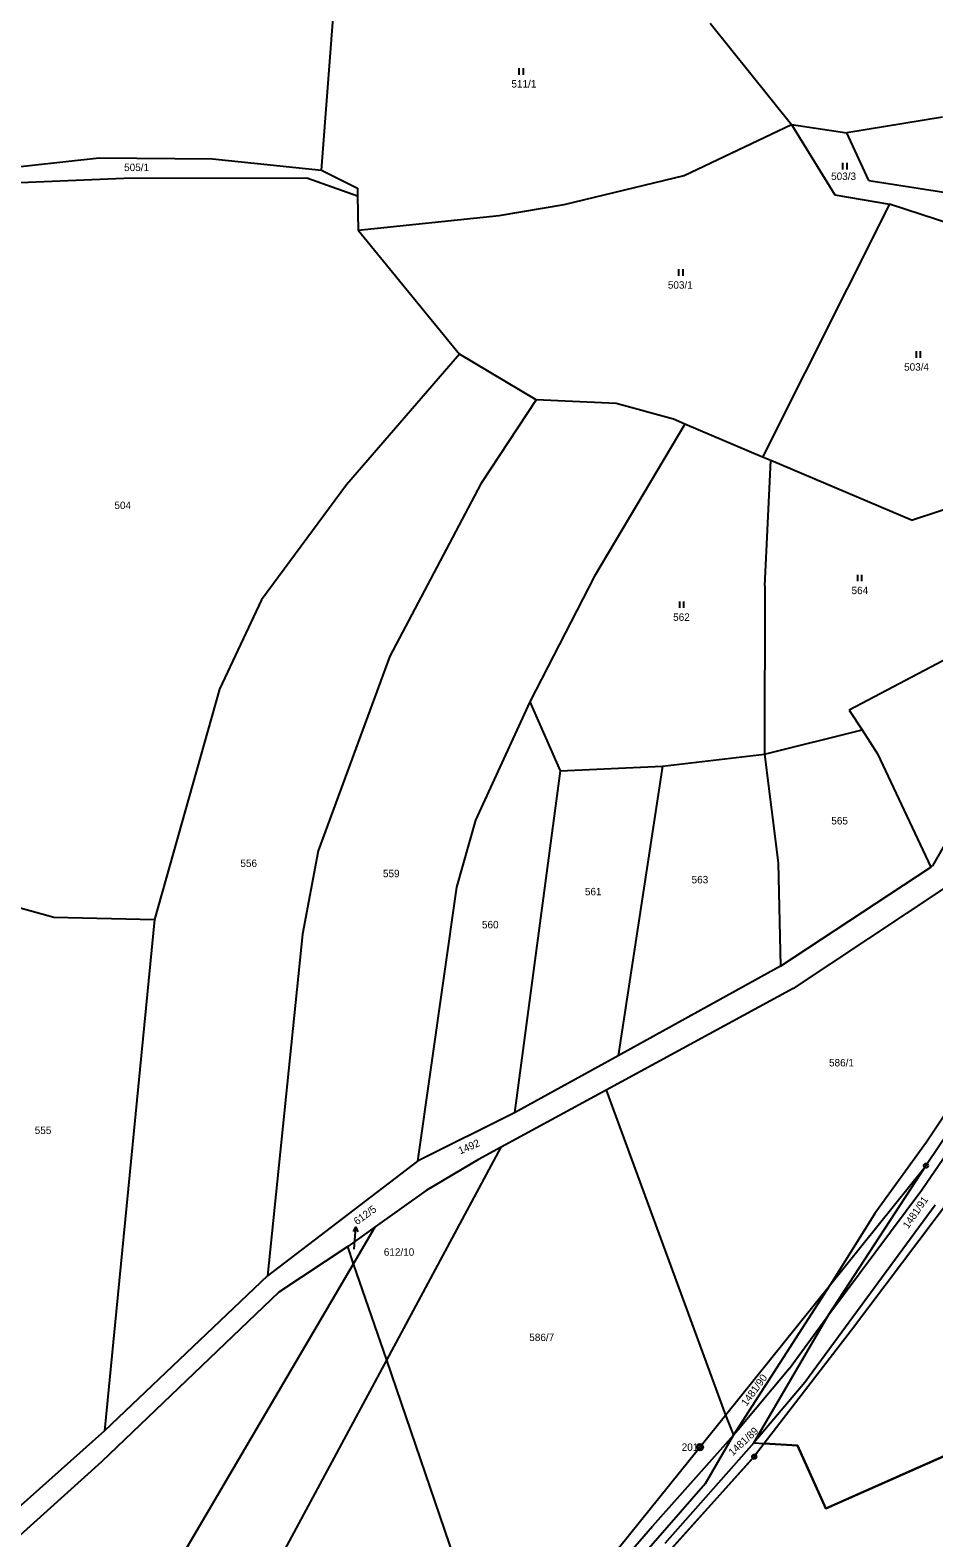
# Model space of a CAD drawing. Extents: x -760642 to -757221, y -1092371 to -1088855.
# Drawn here: x -760061 to -759854.8, y -1090241.2 to -1089897 of the extents above; entities that cross this region are included whole.
import ezdxf

# ---------------------------------------------------------------- set-up
doc = ezdxf.new("R2010")
doc.units = 0
for name, color, linetype in [('Vrstva 1', 7, 'Continuous'), ('Vrstva 16', 7, 'Continuous'), ('Vrstva 17', 7, 'Continuous'), ('Vrstva 18', 7, 'Continuous'), ('Vrstva 24', 7, 'Continuous'), ('Vrstva 25', 7, 'Continuous'), ('Vrstva 30', 7, 'Continuous'), ('Vrstva 4', 7, 'Continuous')]:
    doc.layers.add(name, color=color, linetype=linetype)

msp = doc.modelspace()

# ---------------------------------------------------------------- linework, layer by layer
at = {"layer": 'Vrstva 1'}
for p, q in [((-759994.55, -1089928.93), (-759991.24, -1089886.14)), ((-759905.83, -1089895.38), (-759887.28, -1089918.57)), ((-759852.79, -1089916.85), (-759874.66, -1089920.46)), ((-759911.72, -1089930.18), (-759887.28, -1089918.57)), ((-759887.28, -1089918.57), (-759874.66, -1089920.46)), ((-759887.28, -1089918.57), (-759877.33, -1089934.59)), ((-759869.64, -1089931.34), (-759874.66, -1089920.46)), ((-760078.73, -1089929.8), (-760045.29, -1089926.11)), ((-760045.29, -1089926.11), (-760019.45, -1089926.38)), ((-760019.45, -1089926.38), (-759994.55, -1089928.93)), ((-760074.55, -1089932.23), (-760039.64, -1089930.8)), ((-760039.64, -1089930.8), (-759997.89, -1089930.69)), ((-759997.89, -1089930.69), (-759986.31, -1089934.85)), ((-759994.55, -1089928.93), (-759986.34, -1089933.1)), ((-759939.14, -1089936.8), (-759911.72, -1089930.18)), ((-759986.34, -1089933.1), (-759986.31, -1089934.85)), ((-759869.64, -1089931.34), (-759850.03, -1089934.38)), ((-759986.31, -1089934.85), (-759986.2, -1089942.66)), ((-759954.01, -1089939.28), (-759939.14, -1089936.8)), ((-759864.89, -1089936.73), (-759893.9, -1089994.45)), ((-759877.33, -1089934.59), (-759864.89, -1089936.73)), ((-759844.41, -1089943.44), (-759864.89, -1089936.73)), ((-759986.2, -1089942.66), (-759954.01, -1089939.28)), ((-759986.2, -1089942.66), (-759963, -1089970.98)), ((-759963, -1089970.98), (-759988.84, -1090000.79)), ((-759945.52, -1089981.37), (-759963, -1089970.98)), ((-759945.52, -1089981.37), (-759958.18, -1090000.55)), ((-759927.31, -1089982.23), (-759945.52, -1089981.37)), ((-759914.19, -1089985.84), (-759927.31, -1089982.23)), ((-759911.62, -1089986.93), (-759914.19, -1089985.84)), ((-759911.62, -1089986.93), (-759932.24, -1090021.62)), ((-759893.9, -1089994.45), (-759911.62, -1089986.93)), ((-759892, -1089995.26), (-759893.9, -1089994.45)), ((-759893.35, -1090023.86), (-759892, -1089995.26)), ((-759859.88, -1090008.89), (-759892, -1089995.26)), ((-759988.84, -1090000.79), (-760008.22, -1090027.02)), ((-759958.18, -1090000.55), (-759978.96, -1090039.94)), ((-759859.88, -1090008.89), (-759846.26, -1090004.34)), ((-759932.24, -1090021.62), (-759946.97, -1090050.34)), ((-759893.35, -1090023.86), (-759893.4, -1090062.29)), ((-760008.22, -1090027.02), (-760017.81, -1090047.42)), ((-759846.14, -1090037.49), (-759874.08, -1090052.21)), ((-759978.96, -1090039.94), (-759995.32, -1090084.38)), ((-760017.81, -1090047.42), (-760032.64, -1090100.04)), ((-759946.97, -1090050.34), (-759959.38, -1090077.39)), ((-759946.97, -1090050.34), (-759940.05, -1090066.13)), ((-759874.08, -1090052.21), (-759871.13, -1090056.77)), ((-759893.4, -1090062.29), (-759871.13, -1090056.77)), ((-759871.13, -1090056.77), (-759867.61, -1090062.2)), ((-759940.05, -1090066.13), (-759916.73, -1090065)), ((-759916.73, -1090065), (-759926.83, -1090131.15)), ((-759916.73, -1090065), (-759893.4, -1090062.29)), ((-759893.4, -1090062.29), (-759890.29, -1090087.07)), ((-759867.61, -1090062.2), (-759855.43, -1090088.06)), ((-759940.05, -1090066.13), (-759950.46, -1090144.17)), ((-759845.82, -1090071.54), (-759855.06, -1090087.82)), ((-759959.38, -1090077.39), (-759963.69, -1090092.69)), ((-759995.32, -1090084.38), (-759998.85, -1090103.39)), ((-759890.29, -1090087.07), (-759889.75, -1090110.71)), ((-759889.75, -1090110.71), (-759855.43, -1090088.06)), ((-759855.43, -1090088.06), (-759855.06, -1090087.82)), ((-760080.67, -1090092.55), (-760055.66, -1090099.53)), ((-759963.69, -1090092.69), (-759972.63, -1090155.23)), ((-759852.45, -1090092.99), (-759886.89, -1090115.79)), ((-760055.66, -1090099.53), (-760032.64, -1090100.04)), ((-760032.64, -1090100.04), (-760044.04, -1090216.77)), ((-759998.85, -1090103.39), (-760006.88, -1090181.42)), ((-759820.98, -1090103.22), (-759856.58, -1090156.24)), ((-759889.75, -1090110.71), (-759926.83, -1090131.15)), ((-759829.58, -1090110.37), (-759856.43, -1090150.86)), ((-759886.89, -1090115.79), (-759929.58, -1090139)), ((-759926.83, -1090131.15), (-759950.46, -1090144.17)), ((-759929.58, -1090139), (-759953.53, -1090152.02)), ((-759929.58, -1090139), (-759902.31, -1090213.2)), ((-759950.46, -1090144.17), (-759972.63, -1090155.23)), ((-759856.43, -1090150.86), (-759868.22, -1090167.17)), ((-759979.66, -1090200.65), (-759953.53, -1090152.02)), ((-759953.53, -1090152.02), (-759958.71, -1090154.84)), ((-759972.63, -1090155.23), (-760006.88, -1090181.42)), ((-759958.71, -1090154.84), (-759970.67, -1090161.92)), ((-759878.73, -1090190.23), (-759856.58, -1090156.24)), ((-759878.36, -1090183.37), (-759856.58, -1090156.24)), ((-759970.67, -1090161.92), (-759982.28, -1090170.23)), ((-759850.5, -1090163.19), (-759873.54, -1090193.76)), ((-759868.22, -1090167.17), (-759878.36, -1090183.37)), ((-759982.28, -1090170.23), (-759988.54, -1090174.71)), ((-759987.2, -1090178.61), (-759982.28, -1090170.23)), ((-759988.54, -1090174.71), (-760004.29, -1090185.13)), ((-759987.2, -1090178.61), (-759988.54, -1090174.71)), ((-760080.17, -1090336.84), (-759987.2, -1090178.61)), ((-759979.66, -1090200.65), (-759987.2, -1090178.61)), ((-760006.88, -1090181.42), (-760044.04, -1090216.77)), ((-760004.29, -1090185.13), (-760044.75, -1090223.87)), ((-759902.31, -1090213.2), (-759878.36, -1090183.37)), ((-759900.52, -1090217.75), (-759878.36, -1090183.37)), ((-759879.39, -1090234.5), (-759764.68, -1090183.57)), ((-759895.82, -1090219.52), (-759878.73, -1090190.23)), ((-759873.54, -1090193.76), (-759893.47, -1090219.66)), ((-760052.84, -1090336.84), (-759979.66, -1090200.65)), ((-759957.88, -1090264.31), (-759979.66, -1090200.65)), ((-759908.17, -1090220.5), (-759902.31, -1090213.2)), ((-759902.31, -1090213.2), (-759900.52, -1090217.75)), ((-760044.04, -1090216.77), (-760075.65, -1090244.9)), ((-759906.89, -1090228.8), (-759900.52, -1090217.75)), ((-759895.82, -1090219.52), (-759893.47, -1090219.66)), ((-759893.47, -1090219.66), (-759895.76, -1090222.67)), ((-759893.47, -1090219.66), (-759885.88, -1090220.12)), ((-759934.42, -1090253.04), (-759908.17, -1090220.5)), ((-759895.76, -1090222.67), (-759930.18, -1090260.9)), ((-759885.88, -1090220.12), (-759879.39, -1090234.5)), ((-760044.75, -1090223.87), (-760070.8, -1090247.3)), ((-759906.89, -1090228.8), (-759933.47, -1090259.21))]:
    msp.add_line(p, q, dxfattribs=at)
at = {"layer": 'Vrstva 16'}
for p, q in [((-759986.92, -1090173.3), (-759986.687, -1090170.309)), ((-759987.08, -1090175.31), (-759986.92, -1090173.3))]:
    msp.add_line(p, q, dxfattribs=at)
msp.add_lwpolyline([(-759987.263, -1090171.267), (-759986.687, -1090170.309), (-759986.266, -1090171.345)], dxfattribs=at)
at = {"layer": 'Vrstva 24'}
for centre, radius in [((-759856.58, -1090156.24), 0.5), ((-759856.58, -1090156.24), 0.0327), ((-759908.17, -1090220.5), 0.75), ((-759908.17, -1090220.5), 0.5), ((-759908.17, -1090220.5), 0.0327), ((-759908.17, -1090220.5), 0.0327), ((-759895.76, -1090222.67), 0.5), ((-759895.76, -1090222.67), 0.0327)]:
    msp.add_circle(centre, radius, dxfattribs=at)
at = {"layer": 'Vrstva 25'}
for p, q in [((-759949.457, -1089905.665), (-759949.457, -1089907.165)), ((-759948.435, -1089907.165), (-759948.435, -1089905.665)), ((-759875.587, -1089927.325), (-759875.587, -1089928.825)), ((-759874.565, -1089928.825), (-759874.565, -1089927.325)), ((-759913.037, -1089951.585), (-759913.037, -1089953.085)), ((-759912.015, -1089953.085), (-759912.015, -1089951.585)), ((-759858.797, -1089970.295), (-759858.797, -1089971.795)), ((-759857.775, -1089971.795), (-759857.775, -1089970.295)), ((-759872.207, -1090021.325), (-759872.207, -1090022.825)), ((-759871.185, -1090022.825), (-759871.185, -1090021.325)), ((-759912.857, -1090027.415), (-759912.857, -1090028.915)), ((-759911.835, -1090028.915), (-759911.835, -1090027.415))]:
    msp.add_line(p, q, dxfattribs=at)
at = {"layer": 'Vrstva 30'}
for points in [[(-759929.701, -1090260.758), (-759917.51, -1090257.14), (-759898.46, -1090248.84), (-759883.89, -1090257.58), (-759890.91, -1090265.03), (-759887.2, -1090271.94), (-759876.5, -1090271.55), (-759822.14, -1090310.19), (-759806.41, -1090317.19), (-759797.43, -1090302.2), (-759795.55, -1090289.48), (-759792.77, -1090256.83), (-759785.94, -1090251.03), (-759773.19, -1090248.13), (-759770.83, -1090226.08), (-759765.77, -1090190.22), (-759764.68, -1090183.57), (-759879.39, -1090234.5), (-759885.88, -1090220.12), (-759893.47, -1090219.66), (-759895.457, -1090222.272)], [(-759896.095, -1090223.042), (-759929.845, -1090260.528)]]:
    msp.add_lwpolyline(points, dxfattribs=at)
for start, end in [(228.00203, 0), (0, 52.73622)]:
    msp.add_arc((-759895.76, -1090222.67), 0.5, start, end, dxfattribs=at)
at = {"layer": 'Vrstva 4'}
for p, q in [((-759857.48, -1090161.78), (-759841.73, -1090138.58)), ((-759878.73, -1090190.23), (-759857.48, -1090161.78)), ((-759854.47, -1090165.26), (-759884.18, -1090205.75)), ((-759887.8, -1090202.65), (-759878.73, -1090190.23)), ((-759887.8, -1090202.65), (-759899.44, -1090216.53)), ((-759884.18, -1090205.75), (-759895.82, -1090219.52)), ((-759899.44, -1090216.53), (-759900.52, -1090217.75)), ((-759900.52, -1090217.75), (-759918.98, -1090238.55)), ((-759895.82, -1090219.52), (-759916.17, -1090242.53)), ((-759925.89, -1090246.53), (-759918.98, -1090238.55))]:
    msp.add_line(p, q, dxfattribs=at)

# ---------------------------------------------------------------- texts
at = {"layer": 'Vrstva 16'}
msp.add_text('612/5', height=1.7, rotation=35.98452, dxfattribs=at).set_placement((-759986.41, -1090169.86))
at = {"layer": 'Vrstva 17'}
msp.add_text('201', height=1.7, dxfattribs=at).set_placement((-759912.321, -1090221.35))
at = {"layer": 'Vrstva 18'}
for s, height, p in [('511/1', 1.7, (-759951.19, -1089910.1)), ('505/1', 1.7, (-760039.59, -1089929.17)), ('503/3', 1.7, (-759878.21, -1089931.2)), ('503/1', 1.7, (-759915.48, -1089956.02)), ('503/4', 1.7, (-759861.55, -1089974.73)), ('504', 1.7, (-760041.8, -1090006.32)), ('564', 1.7, (-759873.55, -1090025.76)), ('562', 1.7, (-759914.27, -1090031.85)), ('565', 1.7, (-759878.16, -1090078.34)), ('556', 1.7, (-760013.05, -1090088.05)), ('559', 1.7, (-759980.51, -1090090.38)), ('563', 1.7, (-759910.06, -1090091.78)), ('561', 1.7, (-759934.41, -1090094.51)), ('560', 1.7, (-759957.91, -1090102.06)), ('586/1', 1.7, (-759878.69, -1090133.58)), ('555', 1.7, (-760059.99, -1090149.01)), ('612/5', 0.1, (-759987.212, -1090175.31)), ('612/10', 1.7, (-759980.31, -1090176.8)), ('586/7', 1.7, (-759947.11, -1090196.28))]:
    msp.add_text(s, height=height, dxfattribs=at).set_placement(p)
for s, rotation, p in [('1492', 23.45724, (-759962.867, -1090153.692)), ('1481/91', 55.3797, (-759860.62, -1090170.76)), ('1481/90', 54.06282, (-759897.51, -1090211.28)), ('1481/89', 42.79743, (-759900.68, -1090222.61))]:
    msp.add_text(s, height=1.7, rotation=rotation, dxfattribs=at).set_placement(p)

doc.saveas('drawing.dxf')
